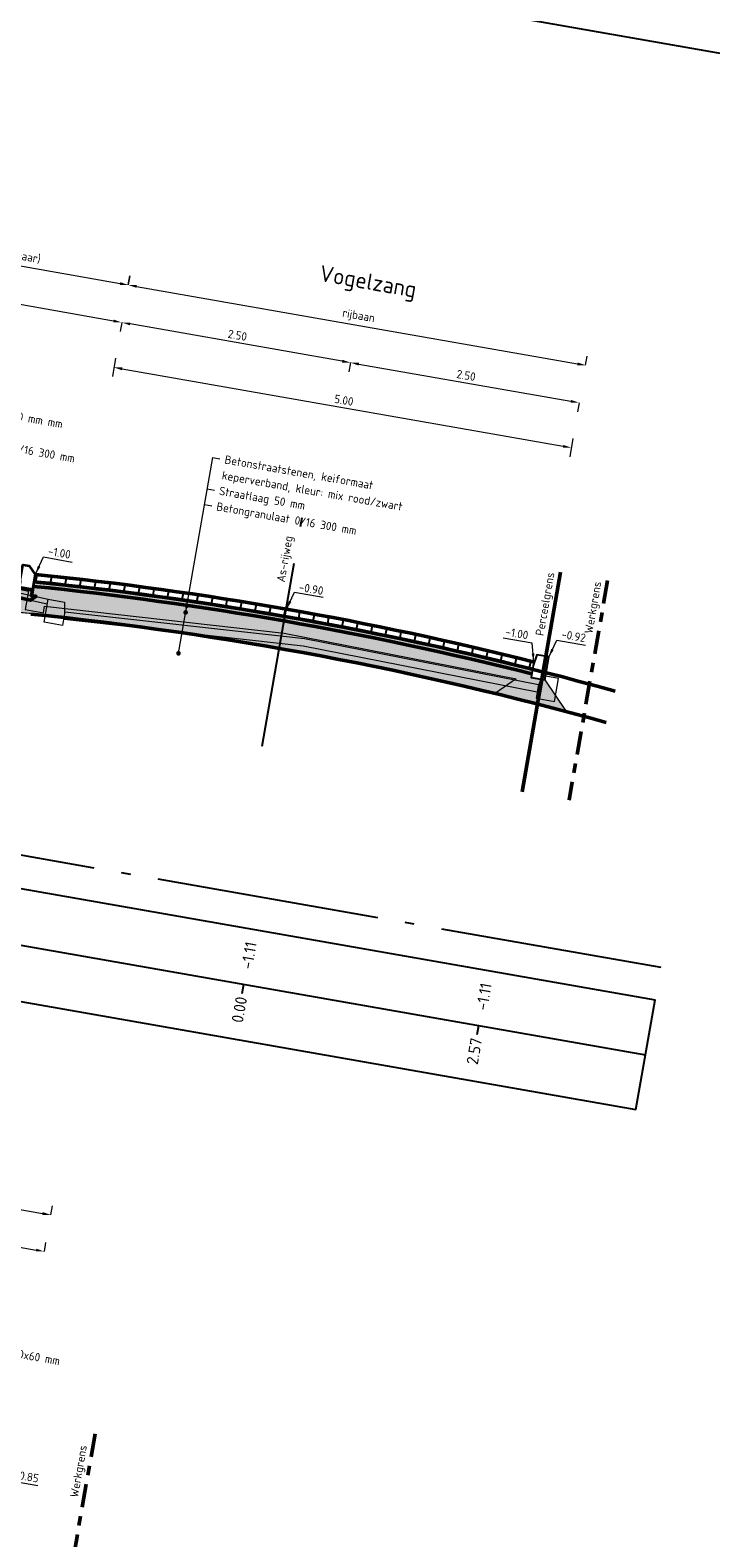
# Model space of a CAD drawing. Header units: metres. Extents: x 2514 to 227642, y 1683 to 852646.
# Tile 391 of 462: x 114359.14 to 114366.47, y 426064.66 to 426080.88. Entities that reach past the tile are written whole.
import ezdxf
from ezdxf.enums import TextEntityAlignment as Align

# ---------------------------------------------------------------- set-up
doc = ezdxf.new("R2010")
doc.units = ezdxf.units.M
for name, pattern in [('AL-NAP_LIJN', [15.25, 12, -1.5, 0.25, -1.5]), ('AM-AS', [16, 10, -2, 2, -2]), ('VH-TROTTOIRBAND_180-200', [20, 10, -2, 2, -2, 2, -2]), ('XX-CENTER', [8, 5, -1, 1, -1])]:
    doc.linetypes.add(name, pattern=pattern)
doc.layers.get('Defpoints').update_dxf_attribs({"color": 244, "lineweight": 35})
for name, color, linetype, lineweight in [('B-WE-GR-GROENVOORZIENING-GD', 80, 'Continuous', 25), ('B-WE-OG-BEBOUWING_STRAATNAAM-T35', 2, 'Continuous', 35), ('B-WE-VH-KANTOPSLUITING_TROTTOIRBAND_180 200-G', 210, 'VH-TROTTOIRBAND_180-200', 18), ('B-WE-VH-VERHARDING_BETONSTRAATSTEEN-GD', 252, 'Continuous', 25), ('N-WE-AM-AS-GD', 10, 'AM-AS', 25), ('N-WE-GW-CUNET-GD', 90, 'Continuous', 50), ('N-WE-GW-GROND_GRIND-AD-50', 7, 'Continuous', 18), ('N-WE-GW-GROND_ZAND-AD-50', 7, 'Continuous', 18), ('N-WE-GW-GROND_ZAND_FUNDERINGSZAND-AD-50', 7, 'Continuous', 18), ('N-WE-GW-GROND_ZAND_FUNDERINGSZAND-GD', 7, 'Continuous', 50), ('N-WE-GW-GROND_ZAND_ONTGRAVEN-GD', 251, 'Continuous', 18), ('N-WE-KG-GRENS_PERCEEL-GD', 150, 'Continuous', 50), ('N-WE-KG-GRENS_WERK-GD', 7, 'XX-CENTER', 50), ('N-WE-VH-ELEMENTENVERHARDING-AD', 8, 'Continuous', 25), ('N-WE-VH-KANTOPSLUITING_GELEIDEBAND-SD', 20, 'Continuous', 25), ('N-WE-VH-KANTOPSLUITING_TROTTOIRBAND-SD', 210, 'Continuous', 25), ('N-WE-VH-M', 7, 'Continuous', 18), ('N-WE-VH-NAP-T18', 1, 'Continuous', 18), ('N-WE-VH-T18', 10, 'Continuous', 18), ('N-WE-VH-VERHARDING_BETONSTRAATSTEEN-GD', 252, 'Continuous', 50), ('N-WE-VH-VERHARDING_FUNDERING-AD-50', 252, 'Continuous', 18), ('X-XX-AL-NAP-GD', 7, 'AL-NAP_LIJN', 25), ('X-XX-AL-PROFIELBALK-G', 7, 'Continuous', 25), ('X-XX-AL-PROFIELBALK-T25', 7, 'Continuous', 25), ('X-XX-AL-VERWIJZING-T18', 10, 'Continuous', 18)]:
    doc.layers.add(name, color=color, linetype=linetype, lineweight=lineweight)
doc.styles.add('NLCS-ISO-M50-T18', font='NLCS-ISO.ttf', dxfattribs={"height": 0.09000000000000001})
doc.styles.add('NLCS-ISO-M50-T18_CURSIEF', font='NLCS-ISO.ttf', dxfattribs={"oblique": 15, "height": 0.09000000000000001})
doc.styles.add('NLCS-ISO-M50-T25', font='NLCS-ISO.ttf', dxfattribs={"height": 0.125})
doc.styles.add('NLCS-ISO-M50-T35', font='NLCS-ISO.ttf', dxfattribs={"height": 0.175})
doc.dimstyles.new('NLCS-M50-T18-PIJL_L2_H1', dxfattribs={"dimscale": 0.05, "dimtxt": 2.5, "dimasz": 1.8, "dimexe": 2, "dimexo": 2, "dimgap": 0.7, "dimtad": 1, "dimzin": 0, "dimdsep": 46, "dimtxsty": 'NLCS-ISO-M50-T18', "dimcen": 0, "dimdle": 2, "dimclrd": 256, "dimclre": 256, "dimclrt": 1, "dimadec": 1, "dimazin": 0, "dimtfac": 1, "dimtdec": 3, "dimtofl": 0, "dimtmove": 0, "dimatfit": 3, "dimfxl": 2, "dimfxlon": 1, "dimtfillclr": 256, "dimtolj": 1, "dimtzin": 0, "dimlwd": -1, "dimlwe": -1, "dimarcsym": 0})
doc.dimstyles.new('NLCS-M50-T18_CURSIEF-PIJL_A_L2_H1', dxfattribs={"dimscale": 0.05, "dimtxt": 2.5, "dimasz": 1.8, "dimexe": 2, "dimexo": 2, "dimgap": 0.7, "dimtad": 1, "dimzin": 0, "dimdsep": 46, "dimtxsty": 'NLCS-ISO-M50-T18_CURSIEF', "dimcen": 2.5, "dimdle": 2, "dimclrd": 256, "dimclre": 256, "dimclrt": 10, "dimadec": 1, "dimazin": 0, "dimtfac": 1, "dimtdec": 3, "dimtofl": 0, "dimtmove": 0, "dimatfit": 3, "dimfxl": 2, "dimtfillclr": 256, "dimtolj": 1, "dimtzin": 0, "dimlwd": -1, "dimlwe": -1, "dimarcsym": 0})
pattern_1 = [(350.0135621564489, (0, 0), (0.231652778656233, 0.1622867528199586), [0.025, -0.175]), (80.01356215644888, (0, 0), (-0.1622867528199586, 0.231652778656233), [0.025, -0.175]), (125.0135621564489, (0.02462122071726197, -0.004335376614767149), (-0.1969697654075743, 0.03468301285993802), [0.03535534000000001, -0.24748738]), (350.0135621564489, (0.04413041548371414, 0.1064601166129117), (0.231652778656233, 0.1622867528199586), [0.025, -0.175]), (35.01356215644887, (0.05427333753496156, 0.09198181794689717), (0.03468301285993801, 0.1969697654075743), [0.01767766, -0.26516504]), (125.0135621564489, (0.05427333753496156, 0.09198181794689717), (-0.1969697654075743, 0.03468301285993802), [0.01767766, -0.26516504]), (350.0135621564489, (0.1266648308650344, 0.1426964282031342), (0.231652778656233, 0.1622867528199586), [0.03535534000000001, -0.16464466]), (35.01356215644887, (0.1266648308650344, 0.1426964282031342), (0.03468301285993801, 0.1969697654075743), [0.025, -0.25784272]), (125.0135621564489, (0.161484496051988, 0.1365652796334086), (-0.1969697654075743, 0.03468301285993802), [0.025, -0.25784272]), (80.01356215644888, (0.1440874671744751, 0.02539787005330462), (-0.1622867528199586, 0.231652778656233), [0.025, -0.175]), (35.01356215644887, (0.1440874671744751, 0.02539787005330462), (0.03468301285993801, 0.1969697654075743), [0.01767766, -0.26516504]), (125.0135621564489, (0.1585657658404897, 0.03554079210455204), (-0.1969697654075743, 0.03468301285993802), [0.01767766, -0.26516504]), (350.0135621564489, (0.03329197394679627, 0.04490706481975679), (0.231652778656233, 0.1622867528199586), [0.0125, -0.1675]), (350.0135621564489, (0.1896900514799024, 0.06813724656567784), (0.231652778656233, 0.1622867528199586), [0.0125, -0.1675]), (80.01356215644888, (0.1324723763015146, 0.1035969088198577), (-0.1622867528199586, 0.231652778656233), [0.0125, -0.1675]), (125.0135621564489, (0.1375844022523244, -0.01153396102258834), (-0.1969697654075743, 0.03468301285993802), [0.01767766, -0.26516504]), (125.0135621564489, (0.07525470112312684, 0.1390565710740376), (-0.1969697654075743, 0.03468301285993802), [0.01767766, -0.26516504]), (35.01356215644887, (0.1037099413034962, 0.04837304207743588), (0.03468301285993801, 0.1969697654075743), [0.01767766, -0.26516504]), (80.01356215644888, (0.07204373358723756, 0.01269893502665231), (-0.1622867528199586, 0.231652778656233), [0.003125, -0.196875]), (80.01356215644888, (0.09590858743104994, 0.09416978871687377), (-0.1622867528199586, 0.231652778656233), [0.003125, -0.196875]), (80.01356215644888, (0.1941993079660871, 0.1117663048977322), (-0.1622867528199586, 0.231652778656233), [0.003125, -0.196875]), (80.01356215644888, (0.1788516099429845, 0.006584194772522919), (-0.1622867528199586, 0.231652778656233), [0.003125, -0.196875])]

# ---------------------------------------------------------------- blocks, each defined once
blk = doc.blocks.new('*U852')
at = {"lineweight": 35}
blk.add_lwpolyline([(0, -0.25), (0, -0.005000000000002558), (0.004999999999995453, 0), (0.06999999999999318, 0), (0.1500000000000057, -0.0800000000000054), (0.1500000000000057, -0.25)], close=True, dxfattribs=at)
blk = doc.blocks.new('*D1030')
at = {"layer": 'Defpoints', "color": 0, "transparency": 16777216}
for p in [(114360.1267817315, 426077.7367502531), (114360.1267817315, 426077.736750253), (114362.5891793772, 426077.3047805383)]:
    blk.add_point(p, dxfattribs=at)
at = {"layer": 'N-WE-VH-M', "transparency": 16777216}
for p, q in [((114360.1267817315, 426077.736750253), (114360.1095029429, 426077.6382543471)), ((114362.5005330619, 426077.3203314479), (114360.2154280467, 426077.7211993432)), ((114362.5891793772, 426077.3047805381), (114362.5719005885, 426077.2062846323))]:
    blk.add_line(p, q, dxfattribs=at)
for points in [[(114360.218019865, 426077.7359737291), (114360.2128362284, 426077.7064249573), (114360.1267817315, 426077.736750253)], [(114362.5031248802, 426077.3351058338), (114362.4979412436, 426077.305557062), (114362.5891793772, 426077.3047805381)]]:
    blk.add_solid(points, dxfattribs=at)
at = {"layer": 'N-WE-VH-M', "color": 1, "transparency": 16777216, "insert": (114361.3718035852, 426077.5995621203), "char_height": 0.09000000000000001, "attachment_point": 5, "rotation": 350.05004763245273, "style": 'NLCS-ISO-M50-T18'}
blk.add_mtext('\\A1;2.50', dxfattribs=at)
blk = doc.blocks.new('*D1031')
at = {"layer": 'Defpoints', "color": 0, "transparency": 16777216}
for p in [(114357.0740017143, 426078.2722886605), (114357.0740017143, 426078.2722886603), (114360.1267817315, 426077.7367502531)]:
    blk.add_point(p, dxfattribs=at)
at = {"layer": 'N-WE-VH-M', "transparency": 16777216}
for p, q in [((114357.0740017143, 426078.2722886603), (114357.0567229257, 426078.1737927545)), ((114360.0381354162, 426077.7523011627), (114357.1626480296, 426078.2567377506)), ((114360.1267817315, 426077.736750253), (114360.1095029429, 426077.6382543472))]:
    blk.add_line(p, q, dxfattribs=at)
for points in [[(114357.1652398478, 426078.2715121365), (114357.1600562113, 426078.2419633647), (114357.0740017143, 426078.2722886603)], [(114360.0407272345, 426077.7670755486), (114360.0355435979, 426077.7375267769), (114360.1267817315, 426077.736750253)]]:
    blk.add_solid(points, dxfattribs=at)
at = {"layer": 'N-WE-VH-M', "color": 1, "transparency": 16777216, "insert": (114358.6142147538, 426078.0833161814), "char_height": 0.09000000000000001, "attachment_point": 5, "rotation": 350.05004763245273, "style": 'NLCS-ISO-M50-T18'}
blk.add_mtext('\\A1;3.10', dxfattribs=at)
blk = doc.blocks.new('*D1034')
at = {"layer": 'Defpoints', "color": 0, "transparency": 16777216}
for p in [(114362.5891793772, 426077.3047805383), (114365.0515770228, 426076.8728108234), (114365.0515770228, 426076.8728108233)]:
    blk.add_point(p, dxfattribs=at)
at = {"layer": 'N-WE-VH-M', "transparency": 16777216}
for p, q in [((114362.5891793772, 426077.3047805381), (114362.5719005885, 426077.2062846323)), ((114362.6778256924, 426077.2892296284), (114364.9629307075, 426076.8883617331)), ((114365.0515770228, 426076.8728108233), (114365.0342982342, 426076.7743149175))]:
    blk.add_line(p, q, dxfattribs=at)
for points in [[(114362.6804175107, 426077.3040040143), (114362.6752338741, 426077.2744552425), (114362.5891793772, 426077.3047805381)], [(114364.9655225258, 426076.903136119), (114364.9603388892, 426076.8735873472), (114365.0515770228, 426076.8728108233)]]:
    blk.add_solid(points, dxfattribs=at)
at = {"layer": 'N-WE-VH-M', "color": 1, "transparency": 16777216, "insert": (114363.8342012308, 426077.1675924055), "char_height": 0.09000000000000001, "attachment_point": 5, "rotation": 350.05004763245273, "style": 'NLCS-ISO-M50-T18'}
blk.add_mtext('\\A1;2.50', dxfattribs=at)
blk = doc.blocks.new('*D1035')
at = {"layer": 'Defpoints', "color": 0, "transparency": 16777216}
for p in [(114360.1267817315, 426077.7367502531), (114365.0515770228, 426076.8728108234), (114364.9667597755, 426076.389319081)]:
    blk.add_point(p, dxfattribs=at)
at = {"layer": 'N-WE-VH-M', "transparency": 16777216}
for p, q in [((114360.0592432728, 426077.3517544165), (114360.0246856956, 426077.1547626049)), ((114360.1306107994, 426077.2377076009), (114364.8781134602, 426076.4048699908)), ((114364.9840385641, 426076.4878149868), (114364.9494809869, 426076.2908231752))]:
    blk.add_line(p, q, dxfattribs=at)
for points in [[(114360.1332026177, 426077.2524819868), (114360.1280189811, 426077.222933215), (114360.0419644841, 426077.2532585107)], [(114364.8807052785, 426076.4196443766), (114364.8755216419, 426076.3900956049), (114364.9667597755, 426076.389319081)]]:
    blk.add_solid(points, dxfattribs=at)
at = {"layer": 'N-WE-VH-M', "color": 1, "transparency": 16777216, "insert": (114362.5181851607, 426076.9000855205), "char_height": 0.09000000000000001, "attachment_point": 5, "rotation": 350.05004763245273, "style": 'NLCS-ISO-M50-T18'}
blk.add_mtext('\\A1;5.00', dxfattribs=at)
blk = doc.blocks.new('_Dot')
at = {"color": 0, "linetype": 'ByBlock', "lineweight": -2}
blk.add_line((-0.5, 0), (-1, 0), dxfattribs=at)
at = {"color": 0, "linetype": 'ByBlock', "const_width": 0.5}
blk.add_lwpolyline([(-0.25, 0, 1), (0.25, 0, 1)], format="xyb", close=True, dxfattribs=at)
blk = doc.blocks.new('*D994')
at = {"layer": 'Defpoints', "color": 0, "transparency": 16777216}
for p in [(114356.6767830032, 426068.1973687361), (114359.2925508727, 426067.7384938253), (114359.2925508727, 426067.7384938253)]:
    blk.add_point(p, dxfattribs=at)
at = {"layer": 'N-WE-VH-M', "transparency": 16777216}
for p, q in [((114356.6767830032, 426068.1973687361), (114356.6940617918, 426068.295864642)), ((114356.7654293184, 426068.1818178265), (114359.2039045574, 426067.7540447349)), ((114359.2925508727, 426067.7384938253), (114359.3098296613, 426067.8369897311))]:
    blk.add_line(p, q, dxfattribs=at)
for points in [[(114356.7680211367, 426068.1965922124), (114356.7628375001, 426068.1670434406), (114356.6767830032, 426068.1973687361)], [(114359.2064963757, 426067.7688191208), (114359.2013127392, 426067.739270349), (114359.2925508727, 426067.7384938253)]]:
    blk.add_solid(points, dxfattribs=at)
at = {"layer": 'N-WE-VH-M', "color": 1, "transparency": 16777216, "insert": (114357.9984899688, 426068.0467280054), "char_height": 0.09000000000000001, "attachment_point": 5, "rotation": 350.0500476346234, "style": 'NLCS-ISO-M50-T18'}
blk.add_mtext('\\A1;2.66', dxfattribs=at)
blk = doc.blocks.new('*D889')
at = {"layer": 'Defpoints', "color": 0, "ltscale": 0.2, "transparency": 16777216}
for p in [(114356.7458981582, 426068.5913523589), (114359.3616660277, 426068.1324774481), (114359.3616660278, 426068.1324774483)]:
    blk.add_point(p, dxfattribs=at)
at = {"layer": 'N-WE-VH-M', "ltscale": 0.2, "transparency": 16777216}
for p, q in [((114356.7458981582, 426068.5913523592), (114356.7631769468, 426068.689848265)), ((114356.8345444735, 426068.5758014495), (114359.2730197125, 426068.148028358)), ((114359.3616660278, 426068.1324774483), (114359.3789448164, 426068.2309733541))]:
    blk.add_line(p, q, dxfattribs=at)
for points in [[(114356.8371362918, 426068.5905758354), (114356.8319526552, 426068.5610270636), (114356.7458981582, 426068.5913523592)], [(114359.2756115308, 426068.1628027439), (114359.2704278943, 426068.1332539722), (114359.3616660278, 426068.1324774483)]]:
    blk.add_solid(points, dxfattribs=at)
at = {"layer": 'N-WE-VH-M', "color": 1, "ltscale": 0.2, "transparency": 16777216, "insert": (114358.0676051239, 426068.4407116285), "char_height": 0.09000000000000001, "attachment_point": 5, "rotation": 350.0500476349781, "style": 'NLCS-ISO-M50-T18'}
blk.add_mtext('\\A1;trottoir', dxfattribs=at)
blk = doc.blocks.new('*D902')
at = {"layer": 'Defpoints', "color": 0, "transparency": 16777216}
for p in [(114360.1975623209, 426078.1402335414), (114365.1207817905, 426077.2765705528), (114365.1207817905, 426077.2765705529)]:
    blk.add_point(p, dxfattribs=at)
at = {"layer": 'N-WE-VH-M', "transparency": 16777216}
for p, q in [((114360.1975623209, 426078.1402335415), (114360.2148411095, 426078.2387294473)), ((114360.2862086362, 426078.1246826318), (114365.0321354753, 426077.2921214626)), ((114365.1207817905, 426077.2765705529), (114365.1380605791, 426077.3750664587))]:
    blk.add_line(p, q, dxfattribs=at)
for points in [[(114360.2888004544, 426078.1394570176), (114360.2836168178, 426078.1099082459), (114360.1975623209, 426078.1402335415)], [(114365.0347272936, 426077.3068958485), (114365.029543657, 426077.2773470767), (114365.1207817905, 426077.2765705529)]]:
    blk.add_solid(points, dxfattribs=at)
at = {"layer": 'N-WE-VH-M', "color": 1, "transparency": 16777216, "insert": (114362.675327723, 426077.8004957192), "char_height": 0.09000000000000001, "attachment_point": 5, "rotation": 350.0500476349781, "style": 'NLCS-ISO-M50-T18'}
blk.add_mtext('\\A1;rijbaan', dxfattribs=at)
blk = doc.blocks.new('*D903')
at = {"layer": 'Defpoints', "color": 0, "transparency": 16777216}
for p in [(114357.1441892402, 426078.675875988), (114360.1959864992, 426078.1405099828), (114360.1959864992, 426078.140509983)]:
    blk.add_point(p, dxfattribs=at)
at = {"layer": 'N-WE-VH-M', "transparency": 16777216}
for p, q in [((114357.1441892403, 426078.6758759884), (114357.1614680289, 426078.7743718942)), ((114357.2328355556, 426078.6603250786), (114360.107340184, 426078.1560608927)), ((114360.1959864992, 426078.140509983), (114360.2132652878, 426078.2390058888))]:
    blk.add_line(p, q, dxfattribs=at)
for points in [[(114357.2354273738, 426078.6750994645), (114357.2302437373, 426078.6455506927), (114357.1441892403, 426078.6758759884)], [(114360.1099320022, 426078.1708352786), (114360.1047483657, 426078.1412865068), (114360.1959864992, 426078.140509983)]]:
    blk.add_solid(points, dxfattribs=at)
at = {"layer": 'N-WE-VH-M', "color": 1, "transparency": 16777216, "insert": (114358.6870210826, 426078.5047189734), "char_height": 0.09000000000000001, "attachment_point": 5, "rotation": 350.0500476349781, "style": 'NLCS-ISO-M50-T18'}
blk.add_mtext('\\A1;trottoir (overrijdbaar)', dxfattribs=at)

msp = doc.modelspace()

# ---------------------------------------------------------------- hatches: boundary and pattern name
at = {"layer": 'N-WE-GW-GROND_GRIND-AD-50', "ltscale": 0.1}
h = msp.add_hatch(dxfattribs=at)
h.set_pattern_fill('AVH-FUNDERING_02-SO', color=1, scale=0.2, pattern_type=2)
h.set_pattern_definition(pattern_1)
edge = h.paths.add_edge_path()
edge.add_arc((114358.3204709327, 425960.5037423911), 148.1415553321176, 78.89018152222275, 81.20991374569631)
edge.add_line((114380.9586994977, 426106.9053510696), (114380.906834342, 426106.609699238))
edge.add_line((114380.906834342, 426106.609699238), (114380.9098064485, 426106.6090751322))
edge.add_arc((99057.92202269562, 338742.201559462), 88697.99126916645, 80.04811254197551, 80.05198272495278, ccw=False)
edge.add_line((114386.8110131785, 426105.5738472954), (114386.8140202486, 426105.5734224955))
edge.add_line((114386.8140202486, 426105.5734224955), (114386.8658854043, 426105.8690743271))
h = msp.add_hatch(dxfattribs=at)
h.set_pattern_fill('AVH-FUNDERING_02-SO', color=1, scale=0.2, pattern_type=2)
h.set_pattern_definition(pattern_1)
edge = h.paths.add_edge_path()
edge.add_arc((114336.8202227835, 425950.12666245), 149.5509054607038, 78.89936592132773, 81.19784959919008, ccw=False)
edge.add_line((114365.6136812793, 426096.8795502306), (114365.5618160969, 426096.583898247))
edge.add_line((114365.5618160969, 426096.583898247), (114365.5588129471, 426096.584322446))
edge.add_arc((99024.8738484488, 338678.9411453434), 88753.48417847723, 80.04666692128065, 80.05053572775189)
edge.add_line((114359.6560405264, 426097.6199785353), (114359.6530747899, 426097.6206012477))
edge.add_line((114359.6530747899, 426097.6206012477), (114359.7049399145, 426097.9162529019))
at = {"layer": 'N-WE-GW-GROND_ZAND-AD-50', "ltscale": 0.2}
h = msp.add_hatch(dxfattribs=at)
h.set_pattern_fill('AGW-GROND_ZAND_CUNETZAND-SO', color=1, scale=0.04999999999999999, angle=-5.232918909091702e-10, pattern_type=2)
h.set_pattern_definition([(350.0500476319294, (-1.377053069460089, 0.3426543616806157), (0.03617959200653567, 0.02538034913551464), [0, -0.06249999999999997])])
edge = h.paths.add_edge_path()
edge.add_line((114364.5398591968, 426073.9558175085), (114364.5484985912, 426074.0050654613))
edge.add_arc((114355.4114613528, 426037.6834998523), 37.4531918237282, 75.87968722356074, 84.22445419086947)
edge.add_line((114359.1804384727, 426074.9465698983), (114359.1717782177, 426074.8972030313))
edge.add_arc((114355.4196459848, 426037.7253973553), 37.36069637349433, 75.87060834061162, 84.23607154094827, ccw=False)
at = {"layer": 'N-WE-GW-GROND_ZAND_FUNDERINGSZAND-AD-50', "ltscale": 0.2}
h = msp.add_hatch(dxfattribs=at)
h.set_pattern_fill('AGW-GROND_ZAND_FUNDERINGSZAND', color=1, scale=0.09999999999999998, angle=-5.232918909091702e-10, pattern_type=2)
h.set_pattern_definition([(27.55004763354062, (114463.5998066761, 426221.0621768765), (0.02708859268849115, 0.1908727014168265), [0, -0.152, 0, -0.17, 0, -0.1625]), (357.5500476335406, (114463.5998066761, 426221.0621768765), (0.2230790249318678, 0.2473902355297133), [0, -0.08199999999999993, 0, -0.1369999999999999, 0, -0.05249999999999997]), (317.5500476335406, (114463.4786567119, 426221.0834297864), (0.30682800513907, -0.0532512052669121), [0, -0.04999999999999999, 0, -0.18, 0, -0.235]), (307.5500476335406, (114463.4786567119, 426221.0834297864), (0.3112563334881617, 0.03450522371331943), [0, -0.02499999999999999, 0, -0.118, 0, -0.135])])
h.paths.add_polyline_path([(114351.6617991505, 426076.3612992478), (114351.6749012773, 426076.435986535), (114359.0293882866, 426074.9536407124), (114359.0177568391, 426074.8873368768), (114359.1649208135, 426074.8581131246), (114359.1538692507, 426074.7951148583), (114359.2038014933, 426074.7903761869), (114359.1437078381, 426074.748219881)])
at = {"layer": 'N-WE-VH-ELEMENTENVERHARDING-AD'}
h = msp.add_hatch(dxfattribs=at)
h.set_pattern_fill('ANSI31', color=1, scale=0.04999999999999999, angle=44.99999999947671)
h.set_pattern_definition([(80.05004763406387, (-1.394256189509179, 0.2445897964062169), (-0.1563622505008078, 0.0274300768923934), [])])
edge = h.paths.add_edge_path()
edge.add_line((114359.1942947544, 426075.0255561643), (114359.1859551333, 426074.9459920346))
edge.add_arc((114355.4247744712, 426037.7586032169), 37.37711020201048, 75.87139224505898, 84.224670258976, ccw=False)
edge.add_line((114364.5484985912, 426074.0050654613), (114364.562321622, 426074.083862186))
edge.add_arc((114355.4296491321, 426037.7948106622), 37.42059549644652, 75.8740232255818, 84.22607203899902)
at = {"layer": 'N-WE-VH-VERHARDING_FUNDERING-AD-50', "lineweight": 5, "ltscale": 0.2}
h = msp.add_hatch(dxfattribs=at)
h.set_pattern_fill('AVH-FUNDERING_02-SO', color=256, scale=0.25, pattern_type=2)
h.set_pattern_definition([(0, (-0.2044549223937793, 0.1367340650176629), (0.25, 0.25), [0.03125, -0.21875]), (90, (-0.2044549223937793, 0.1367340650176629), (-0.25, 0.25), [0.03125, -0.21875]), (135, (-0.1732049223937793, 0.1367340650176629), (-0.2499999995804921, 1.387778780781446e-17), [0.044194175, -0.309359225]), (0, (-0.1732049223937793, 0.2773590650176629), (0.25, 0.25), [0.03125, -0.21875]), (45, (-0.1575799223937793, 0.2617340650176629), (0, 0.2499999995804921), [0.022097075, -0.3314563]), (135, (-0.1575799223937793, 0.2617340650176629), (-0.2499999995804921, 1.387778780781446e-17), [0.022097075, -0.3314563]), (0, (-0.07945492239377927, 0.3398590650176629), (0.25, 0.25), [0.044194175, -0.205805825]), (45, (-0.07945492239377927, 0.3398590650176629), (0, 0.2499999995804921), [0.03125, -0.3223034]), (135, (-0.03526074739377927, 0.3398590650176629), (-0.2499999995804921, 1.387778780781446e-17), [0.03125, -0.3223034]), (90, (-0.03257992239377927, 0.1992340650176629), (-0.25, 0.25), [0.03125, -0.21875]), (45, (-0.03257992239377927, 0.1992340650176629), (0, 0.2499999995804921), [0.022097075, -0.3314563]), (135, (-0.01695492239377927, 0.2148590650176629), (-0.2499999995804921, 1.387778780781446e-17), [0.022097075, -0.3314563]), (0, (-0.1732049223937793, 0.1992340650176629), (0.25, 0.25), [0.015625, -0.209375]), (0, (0.01429507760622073, 0.2617340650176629), (0.25, 0.25), [0.015625, -0.209375]), (90, (-0.06382992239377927, 0.2929840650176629), (-0.25, 0.25), [0.015625, -0.209375]), (135, (-0.03257992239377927, 0.1523590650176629), (-0.2499999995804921, 1.387778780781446e-17), [0.022097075, -0.3314563]), (135, (-0.1419549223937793, 0.3242340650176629), (-0.2499999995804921, 1.387778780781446e-17), [0.022097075, -0.3314563]), (45, (-0.08726742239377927, 0.2187653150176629), (0, 0.2499999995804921), [0.022097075, -0.3314563]), (90, (-0.1185174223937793, 0.1679840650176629), (-0.25, 0.25), [0.00390625, -0.24609375]), (90, (-0.1067986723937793, 0.2734528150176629), (-0.25, 0.25), [0.00390625, -0.24609375]), (90, (0.01038882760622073, 0.3164215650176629), (-0.25, 0.25), [0.00390625, -0.24609375]), (90, (0.01429507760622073, 0.1836090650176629), (-0.25, 0.25), [0.00390625, -0.24609375])])
edge = h.paths.add_edge_path()
edge.add_line((114364.6806915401, 426073.8905009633), (114364.9111379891, 426073.549889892))
edge.add_arc((114355.214408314, 426036.7801557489), 38.02683151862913, 75.22658993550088, 84.87486782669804)
edge.add_line((114358.6113904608, 426074.6549551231), (114358.9925473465, 426074.8883519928))
edge.add_line((114358.9925473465, 426074.8883519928), (114359.1649208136, 426074.8581131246))
edge.add_line((114359.1649208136, 426074.8581131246), (114359.1683495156, 426074.877658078))
edge.add_line((114359.1683495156, 426074.877658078), (114359.1717782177, 426074.8972030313))
edge.add_arc((114355.4137654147, 426037.6918644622), 37.39465039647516, 75.87441427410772, 84.23226690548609, ccw=False)
edge.add_line((114364.5398583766, 426073.955817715), (114364.5329476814, 426073.9164191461))
edge.add_line((114364.5329476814, 426073.9164191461), (114364.6806915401, 426073.8905009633))

# ---------------------------------------------------------------- linework, layer by layer
at = {"layer": 'B-WE-GR-GROENVOORZIENING-GD', "color": 251, "lineweight": 5, "ltscale": 0.2, "flags": 128}
for points in [[(114349.8259697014, 426076.8041037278), (114356.9530153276, 426075.2835293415), (114359.333816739, 426074.7574155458)], [(114349.8155368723, 426076.7552042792), (114356.942404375, 426075.234667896), (114359.3230279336, 426074.7085934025)]]:
    msp.add_lwpolyline(points, dxfattribs=at)
at = {"layer": 'B-WE-VH-KANTOPSLUITING_TROTTOIRBAND_180 200-G', "color": 251, "lineweight": 5, "flags": 128}
for points in [[(114359.5099922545, 426074.6045686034), (114359.4874613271, 426074.4765359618), (114359.2904880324, 426074.5111989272), (114359.333816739, 426074.7574155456), (114359.5110927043, 426074.7262188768)], [(114364.6106515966, 426073.8215661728), (114364.5881891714, 426073.6935214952), (114364.7851809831, 426073.658963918), (114364.8283779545, 426073.9052036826), (114364.651085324, 426073.9363055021)]]:
    msp.add_lwpolyline(points, close=True, dxfattribs=at)
at = {"layer": 'B-WE-VH-VERHARDING_BETONSTRAATSTEEN-GD', "color": 251, "lineweight": 5, "ltscale": 0.2, "flags": 128}
for points in [[(114359.5052458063, 426074.5447480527), (114362.0802534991, 426074.25526346), (114364.5987536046, 426073.7627525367)], [(114359.5141831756, 426074.6242472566), (114362.0924190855, 426074.334399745), (114364.6141073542, 426073.8412653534)]]:
    msp.add_lwpolyline(points, dxfattribs=at)
at = {"layer": 'N-WE-AM-AS-GD', "ltscale": 0.2, "flags": 128}
msp.add_lwpolyline([(114361.6360821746, 426073.1758230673), (114362.0680518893, 426075.6382207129)], dxfattribs=at)
at = {"layer": 'N-WE-GW-CUNET-GD', "color": 1, "ltscale": 0.2}
msp.add_arc((114355.4233814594, 426037.7514632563), 37.03437421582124, 74.46247234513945, 84.23214840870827, dxfattribs=at)
at = {"layer": 'N-WE-GW-GROND_ZAND_FUNDERINGSZAND-GD', "color": 1, "ltscale": 0.2, "flags": 128}
msp.add_lwpolyline([(114351.6617991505, 426076.3612992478), (114351.6749012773, 426076.435986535), (114359.0293882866, 426074.9536407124), (114359.0171769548, 426074.8840313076), (114359.1649208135, 426074.8581131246), (114359.1538692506, 426074.7951148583), (114359.2038014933, 426074.7903761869), (114359.1437078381, 426074.748219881)], close=True, dxfattribs=at)
at = {"layer": 'N-WE-GW-GROND_ZAND_ONTGRAVEN-GD', "ltscale": 0.2, "flags": 128}
msp.add_lwpolyline([(114364.3737390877, 426073.9035071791), (114364.1499411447, 426073.7465106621, 0.03620857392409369), (114358.6113904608, 426074.654955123), (114358.9392529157, 426074.8849539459), (114359.1206879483, 426074.8448601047), (114359.08603311, 426074.647932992), (114359.2830064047, 426074.6132700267), (114359.2951223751, 426074.6821193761), (114361.8757985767, 426074.3919975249)], format="xyb", close=True, dxfattribs=at)
at = {"layer": 'N-WE-KG-GRENS_PERCEEL-GD', "ltscale": 0.05, "flags": 128}
msp.add_lwpolyline([(114364.8511822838, 426075.0484590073), (114364.4364913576, 426072.6845572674)], dxfattribs=at)
at = {"layer": 'N-WE-KG-GRENS_WERK-GD', "ltscale": 0.05, "flags": 128}
for points in [[(114365.3576729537, 426074.9596071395), (114364.9429820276, 426072.5957053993)], [(114359.8379934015, 426065.7752008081), (114359.4233024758, 426063.4112990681)]]:
    msp.add_lwpolyline(points, dxfattribs=at)
at = {"layer": 'N-WE-VH-KANTOPSLUITING_TROTTOIRBAND-SD', "color": 1, "flags": 128}
msp.add_lwpolyline([(114364.5554101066, 426074.0444638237), (114364.5329476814, 426073.9164191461), (114364.6806915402, 426073.8905009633), (114364.7238885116, 426074.1367407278), (114364.595843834, 426074.159203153)], close=True, dxfattribs=at)
at = {"layer": 'N-WE-VH-M'}
for p, q in [((114360.7333779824, 426074.1573636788), (114361.1061416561, 426076.2822635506)), ((114361.1061416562, 426076.2822635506), (114361.1832570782, 426076.2687354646)), ((114361.0470481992, 426075.9454075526), (114361.1241636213, 426075.9318794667)), ((114361.0175014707, 426075.7769795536), (114361.0946168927, 426075.7634514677))]:
    msp.add_line(p, q, dxfattribs=at)
at = {"layer": 'N-WE-VH-VERHARDING_BETONSTRAATSTEEN-GD', "color": 1, "ltscale": 0.2}
for centre, radius, start, end in [((114355.4308324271, 426037.8015559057), 37.41376543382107, 75.86314611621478, 84.22683574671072), ((114355.4194453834, 426037.7242534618), 37.36185463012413, 75.87073824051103, 84.23594164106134), ((114355.4233814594, 426037.7514632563), 37.38437421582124, 74.46247234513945, 84.23214840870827), ((114355.4233274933, 426037.7511555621), 37.38468577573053, 75.87202790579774, 84.23211351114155)]:
    msp.add_arc(centre, radius, start, end, dxfattribs=at)
at = {"layer": 'N-WE-VH-VERHARDING_FUNDERING-AD-50', "color": 1, "ltscale": 0.2, "flags": 128}
msp.add_lwpolyline([(114364.6806915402, 426073.8905009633), (114364.9111379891, 426073.549889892, 0.04213636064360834), (114358.6113904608, 426074.6549551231), (114358.9925473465, 426074.8883519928), (114359.1649208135, 426074.8581131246), (114359.1717782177, 426074.8972030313, -0.03648419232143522), (114364.5398591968, 426073.9558175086), (114364.5329476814, 426073.9164191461)], format="xyb", close=True, dxfattribs=at)
at = {"layer": 'X-XX-AL-NAP-GD', "ltscale": 0.2, "flags": 128}
msp.add_lwpolyline([(114345.2473475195, 426074.4264079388), (114365.9314877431, 426070.797862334)], dxfattribs=at)
at = {"layer": 'X-XX-AL-PROFIELBALK-G', "ltscale": 0.05}
for p, q in [((114346.9406094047, 426084.0786681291), (114394.2186442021, 426075.784849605)), ((114345.1858675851, 426074.0759480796), (114365.8700078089, 426070.4474024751)), ((114345.0821948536, 426073.4849726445), (114365.7663350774, 426069.8564270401)), ((114344.978522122, 426072.8939972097), (114365.6626623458, 426069.2654516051))]:
    msp.add_line(p, q, dxfattribs=at)
at = {"layer": 'X-XX-AL-PROFIELBALK-G'}
for p, q in [((114361.4227257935, 426070.5168840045), (114361.4400045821, 426070.6153799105)), ((114365.6626623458, 426069.2654516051), (114365.8700078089, 426070.4474024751)), ((114363.9530534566, 426070.0729975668), (114363.9703322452, 426070.1714934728))]:
    msp.add_line(p, q, dxfattribs=at)

# ---------------------------------------------------------------- block references
at = {"layer": 'N-WE-VH-KANTOPSLUITING_GELEIDEBAND-SD', "ltscale": 0.2, "rotation": 350.0500476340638}
msp.add_blockref('*U852', (114359.0603739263, 426075.1302710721), dxfattribs=at)
at = {"layer": 'N-WE-VH-M', "xscale": 0.04999999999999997, "yscale": 0.04999999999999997, "zscale": 0.04999999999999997, "rotation": 260.0500476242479}
for p in [(114360.8267274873, 426074.6894926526), (114360.81390164, 426074.6163802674), (114360.7367663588, 426074.1766787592)]:
    msp.add_blockref('_Dot', p, dxfattribs=at)

# ---------------------------------------------------------------- texts
at = {"layer": 'B-WE-OG-BEBOUWING_STRAATNAAM-T35', "style": 'NLCS-ISO-M50-T35'}
msp.add_text('Vogelzang', height=0.175, rotation=349.9999999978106, dxfattribs=at).set_placement((114362.774140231, 426078.153797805), align=Align.MIDDLE)
at = {"layer": 'N-WE-VH-NAP-T18', "style": 'NLCS-ISO-M50-T18'}
for s, rotation, p in [('-1.00', 350.0500476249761, (114359.3266181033, 426075.2351213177)), ('-0.90', 350.0500476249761, (114362.0274823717, 426074.8483626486)), ('-1.00', 350.0500476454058, (114364.2535937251, 426074.367046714)), ('-0.92', 350.0500476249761, (114364.8530796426, 426074.3406484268)), ('-0.85', 350.0500476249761, (114358.957671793, 426065.2970183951))]:
    msp.add_text(s, height=0.08999999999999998, rotation=rotation, dxfattribs=at).set_placement(p)
at = {"layer": 'N-WE-VH-T18', "style": 'NLCS-ISO-M50-T18'}
for s, p in [('Tegel 210x210x80 mm mm', (114358.1656617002, 426076.829420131)), ('Betongranulaat 0/16 300 mm', (114358.1065682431, 426076.492564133)), ('Betonstraatstenen, keiformaat', (114361.2281142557, 426076.2199293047)), ('keperverband, kleur: mix rood/zwart', (114361.1985675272, 426076.0515013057)), ('Straatlaag 50 mm', (114361.1690207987, 426075.8830733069)), ('Betongranulaat 0/16 300 mm', (114361.1394740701, 426075.7146453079)), ('Betontegels 300x300x60 mm', (114357.983135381, 426066.772683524))]:
    msp.add_text(s, height=0.08999999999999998, rotation=350.0500476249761, dxfattribs=at).set_placement(p)
at = {"layer": 'X-XX-AL-PROFIELBALK-T25', "style": 'NLCS-ISO-M50-T25'}
for s, p in [('-1.11', (114361.5198037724, 426071.0702667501)), ('0.00', (114361.4161310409, 426070.4792913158)), ('-1.11', (114364.0501314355, 426070.6263803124)), ('2.57', (114363.946458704, 426070.0354048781))]:
    msp.add_text(s, height=0.125, rotation=80.05004763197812, dxfattribs=at).set_placement(p, align=Align.MIDDLE_RIGHT)
at = {"layer": 'X-XX-AL-VERWIJZING-T18', "ltscale": 0.2, "style": 'NLCS-ISO-M50-T18'}
for s, p in [('As-rijweg', (114361.8801649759, 426074.9368578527)), ('Perceelgrens', (114364.6672943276, 426074.3590513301)), ('Werkgrens', (114365.1932859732, 426074.3813627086)), ('Werkgrens', (114359.6541054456, 426065.0857931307))]:
    msp.add_text(s, height=0.08999999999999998, rotation=80.05004763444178, dxfattribs=at).set_placement(p)

# ---------------------------------------------------------------- dimensions: what is measured, and where the dimension line sits
at = {"layer": 'N-WE-VH-M'}
for base, p1, p2, text, picture, middle in [((114360.1959864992, 426078.140509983), (114357.1441892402, 426078.675875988), (114360.1959864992, 426078.1405099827), 'trottoir (overrijdbaar)', '*D903', (114358.6870210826, 426078.5047189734)), ((114365.1207817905, 426077.2765705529), (114360.1975623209, 426078.1402335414), (114365.1207817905, 426077.2765705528), 'rijbaan', '*D902', (114362.675327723, 426077.8004957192))]:
    dim = msp.add_linear_dim(base=base, p1=p1, p2=p2, angle=350.050047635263, text=text, dimstyle='NLCS-M50-T18-PIJL_L2_H1', override={"dimclrt": 1}, dxfattribs=at)
    dim.commit()
    dim.dimension.update_dxf_attribs({"geometry": picture, "text_midpoint": middle})
for base, p1, p2, angle, picture, middle in [((114357.0740017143, 426078.2722886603), (114360.1267817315, 426077.7367502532), (114357.0740017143, 426078.2722886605), 350.050047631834, '*D1031', (114358.6142147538, 426078.0833161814)), ((114364.9667597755, 426076.389319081), (114360.1267817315, 426077.7367502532), (114365.0515770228, 426076.8728108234), 350.050047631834, '*D1035', (114362.5181851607, 426076.9000855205)), ((114360.1267817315, 426077.736750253), (114362.5891793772, 426077.3047805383), (114360.1267817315, 426077.7367502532), 350.050047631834, '*D1030', (114361.3718035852, 426077.5995621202)), ((114365.0515770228, 426076.8728108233), (114362.5891793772, 426077.3047805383), (114365.0515770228, 426076.8728108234), 350.050047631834, '*D1034', (114363.8342012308, 426077.1675924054)), ((114359.2925508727, 426067.7384938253), (114356.6767830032, 426068.1973687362), (114359.2925508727, 426067.7384938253), 350.050047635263, '*D994', (114357.9984899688, 426068.0467280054))]:
    dim = msp.add_linear_dim(base=base, p1=p1, p2=p2, angle=angle, dimstyle='NLCS-M50-T18-PIJL_L2_H1', override={"dimclrt": 1}, dxfattribs=at)
    dim.commit()
    dim.dimension.update_dxf_attribs({"geometry": picture, "text_midpoint": middle})
at = {"layer": 'N-WE-VH-M', "ltscale": 0.2}
dim = msp.add_linear_dim(base=(114359.3616660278, 426068.1324774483), p1=(114356.7458981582, 426068.5913523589), p2=(114359.3616660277, 426068.132477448), angle=350.050047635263, text='trottoir', dimstyle='NLCS-M50-T18-PIJL_L2_H1', override={"dimclrt": 1, "dimtmove": 1}, dxfattribs=at)
dim.commit()
dim.dimension.update_dxf_attribs({"geometry": '*D889', "text_midpoint": (114358.0676051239, 426068.4407116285)})

# ---------------------------------------------------------------- leaders
at = {"layer": 'N-WE-VH-M'}
for points in [[(114359.1978968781, 426075.0299303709), (114359.2830543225, 426075.2129683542), (114359.59295624, 426075.1586033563)], [(114361.9004246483, 426074.6526543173), (114361.9855820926, 426074.8356923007), (114362.2954840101, 426074.7813273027)], [(114364.5618606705, 426074.0851964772), (114364.5440901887, 426074.2862907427), (114364.2341882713, 426074.3406557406)], [(114364.7243584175, 426074.13545748), (114364.8095158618, 426074.3184954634), (114365.1194177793, 426074.2641304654)], [(114358.8289505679, 426065.0918274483), (114358.9141080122, 426065.2748654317), (114359.2240099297, 426065.2205004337)]]:
    msp.add_leader(points, dimstyle='NLCS-M50-T18_CURSIEF-PIJL_A_L2_H1', override={"dimgap": 0.7, "dimtad": 0}, dxfattribs=at)

doc.saveas('drawing.dxf')
